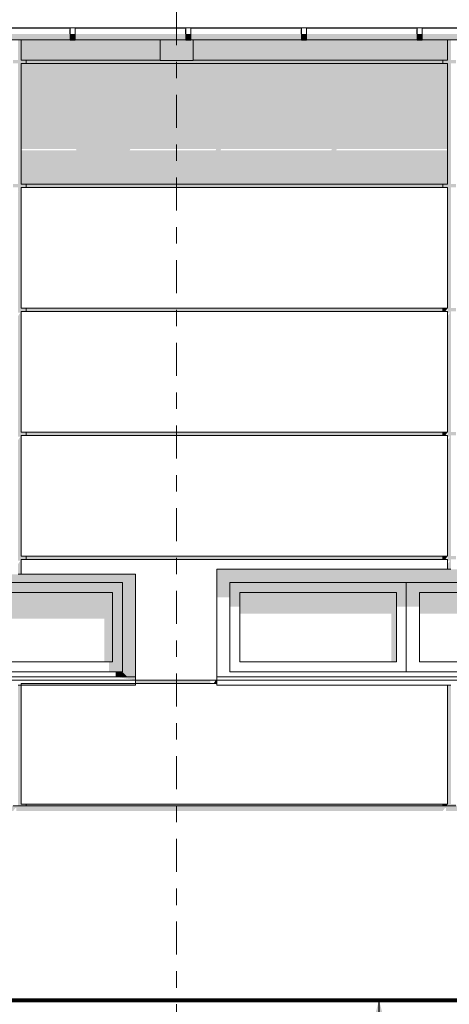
# Model space of a CAD drawing. Header units: metres. Extents: x -111 to -1, y -8 to 26.
# Tile 965 of 1056: x -23.7 to -21.1, y 0 to 5.95. Entities that reach past the tile are written whole.
import ezdxf
from ezdxf.enums import TextEntityAlignment as Align

# ---------------------------------------------------------------- set-up
doc = ezdxf.new("R2010")
doc.units = ezdxf.units.M
doc.header["$MEASUREMENT"] = 0
doc.linetypes.add('Raster', pattern=[0.4, 0.2, -0.1, 0, -0.1])
for name, color, linetype in [('10 Fassade', 7, 'Continuous'), ('10 Wand außen', 7, 'Continuous'), ('20 Träger', 7, 'Continuous'), ('30 Dachaufbau', 7, 'Continuous'), ('30 Dachentwässerung', 7, 'Continuous'), ('60 Gelände 2D Übersicht', 7, 'Continuous'), ('90 Achsraster', 7, 'Continuous'), ('90 Allgemein Beschriftung', 7, 'Continuous'), ('94 Genehmigungsplanung Bemaßung', 7, 'Continuous')]:
    doc.layers.add(name, color=color, linetype=linetype)
doc.styles.add('ERSTELLTER_STIL_1', font='arial.ttf')
doc.styles.add('ERSTELLTER_STIL_2', font='arial.ttf')
doc.dimstyles.new('ERSTELLTER_STIL__1', dxfattribs={"dimtxt": 0.25, "dimasz": 0.19, "dimexe": 0.18, "dimexo": 0.1, "dimgap": 0, "dimtad": 1, "dimtih": 1, "dimtoh": 1, "dimzin": 0, "dimdsep": 46, "dimtxsty": 'ERSTELLTER_STIL_2', "dimblk": 'ARROWHEAD_6', "dimblk1": 'ARROWHEAD_6', "dimblk2": 'ARROWHEAD_6', "dimcen": 0.09, "dimclrd": 7, "dimclre": 7, "dimclrt": 7, "dimazin": 0, "dimtfac": 1, "dimtdec": 4, "dimtmove": 0, "dimatfit": 3, "dimfxl": 1, "dimtolj": 1, "dimtzin": 0, "dimarcsym": 0})
doc.dimstyles.new('ERSTELLTER_STIL__4', dxfattribs={"dimtxt": 0.18, "dimasz": 0.3648, "dimexe": 0.18, "dimexo": 0.0625, "dimgap": 0, "dimtad": 0, "dimtih": 1, "dimtoh": 1, "dimdec": 4, "dimzin": 0, "dimdsep": 46, "dimcen": 0.09, "dimadec": 0, "dimazin": 0, "dimtfac": 1, "dimtdec": 4, "dimtmove": 0, "dimatfit": 3, "dimldrblk": 'ARROWHEAD_5', "dimfxl": 1, "dimtolj": 1, "dimtzin": 0, "dimarcsym": 0})

# ---------------------------------------------------------------- blocks, each defined once
blk = doc.blocks.new('Standard-Rastermarker[8]_1', base_point=(-22.7511, 10))
at = {"layer": '90 Achsraster', "color": 14, "linetype": 'Raster', "lineweight": 18, "true_color": 0xa80000}
blk.add_line((-22.7511, 9), (-22.7511, -1), dxfattribs=at)
at = {"layer": '90 Achsraster', "color": 14, "lineweight": 18, "true_color": 0xa80000, "style": 'ERSTELLTER_STIL_1'}
for tag, p in [('AC_MarkerText_1_0', (-22.7511, 10.5)), ('AC_MarkerText_1_1', (-22.7511, -2.2))]:
    blk.add_attdef(tag, text='', height=0.3, rotation=360, dxfattribs=at).set_placement(p, align=Align.TOP_CENTER)
blk = doc.blocks.new('*D128', base_point=(-27236.1321, 0))
at = {"layer": '94 Genehmigungsplanung Bemaßung', "color": 7, "linetype": 'Continuous', "lineweight": 13}
for p, q in [((-58.1625, 9.3843), (-58.1625, 9.7593)), ((-17.3411, 9.3843), (-17.3411, 9.7593)), ((-58.0625, 9.6718), (-58.2625, 9.4718)), ((-17.2411, 9.6718), (-17.4411, 9.4718)), ((-58.3125, 9.5718), (-58.1625, 9.5718)), ((-58.1625, 9.5718), (-17.3411, 9.5718))]:
    blk.add_line(p, q, dxfattribs=at)
at = {"layer": '94 Genehmigungsplanung Bemaßung', "color": 7, "lineweight": 13, "insert": (-38.1808, 9.6218), "char_height": 0.25, "attachment_point": 7, "style": 'ERSTELLTER_STIL_2'}
blk.add_mtext('\\A1;{\\pql;\\fArial|b0|i0|c0|p0;\\W1.000000;40,82}', dxfattribs=at)
blk = doc.blocks.new('ARROWHEAD_6')
at = {"color": 0, "linetype": 'Continuous', "lineweight": 0}
for p, q in [((-0.5, -0.5), (0.5, 0.5)), ((0, 0), (-1, 0))]:
    blk.add_line(p, q, dxfattribs=at)
blk = doc.blocks.new('ARROWHEAD_5')
at = {"linetype": 'Continuous', "lineweight": 0}
blk.add_hatch(color=0, dxfattribs=at).paths.add_polyline_path([(-1, 0.2679), (0, 0), (-1, -0.2679)])
at = {"color": 0, "linetype": 'Continuous', "lineweight": 0}
blk.add_line((0, 0), (-1, 0), dxfattribs=at)

msp = doc.modelspace()

# ---------------------------------------------------------------- hatches: boundary and pattern name
at = {"layer": '10 Fassade', "linetype": 'Continuous', "lineweight": 0, "true_color": 0x000000}
for points in [[(-23.6911, 5.9044), (-23.7111, 5.9044), (-23.7111, 5.9024), (-23.6911, 5.9024)], [(-23.6911, 5.9024), (-23.395, 5.9024), (-23.395, 5.9044), (-23.6911, 5.9044)], [(-23.365, 5.9024), (-22.8511, 5.9024), (-22.8511, 5.9044), (-23.365, 5.9044)], [(-22.6511, 5.9044), (-22.6511, 5.9024), (-21.995, 5.9024), (-21.995, 5.9044)], [(-21.965, 5.9044), (-21.965, 5.9024), (-21.295, 5.9024), (-21.295, 5.9044)], [(-21.265, 5.9024), (-21.1111, 5.9024), (-21.1111, 5.9044), (-21.265, 5.9044)], [(-21.0911, 5.9044), (-21.1111, 5.9044), (-21.1111, 5.9024), (-21.0911, 5.9024)], [(-23.7411, 4.94), (-23.7111, 4.94), (-23.7111, 4.916), (-23.7081, 4.916), (-23.7111, 4.9117), (-23.7111, 4.21), (-23.7111, 4.19), (-23.7111, 4.1817), (-23.6969, 4.1817), (-23.7111, 4.1617), (-23.7111, 3.46), (-23.7111, 3.44), (-23.7111, 3.4317), (-23.6969, 3.4317), (-23.7111, 3.4117), (-23.7111, 2.71), (-23.7111, 2.69), (-23.7111, 2.6817), (-23.6969, 2.6817), (-23.7111, 2.6617), (-23.7111, 2.6), (-23.6911, 2.6), (-23.6911, 2.69), (-23.6611, 2.69), (-23.6611, 2.71), (-23.6911, 2.71), (-23.6911, 3.44), (-23.6611, 3.44), (-23.6611, 3.46), (-23.6911, 3.46), (-23.6911, 4.19), (-23.6611, 4.19), (-23.6611, 4.21), (-23.6911, 4.21), (-23.6911, 4.94), (-23.6611, 4.94), (-23.6611, 4.96), (-23.6911, 4.96), (-23.6911, 5.69), (-23.6611, 5.69), (-23.6611, 5.71), (-23.6911, 5.71), (-23.6911, 5.8324), (-23.7111, 5.8324), (-23.7111, 5.71), (-23.7411, 5.71), (-23.7411, 5.69), (-23.7111, 5.69), (-23.7111, 4.96), (-23.7411, 4.96)], [(-23.395, 5.8324), (-23.6911, 5.8324), (-23.6911, 5.71), (-22.8511, 5.71), (-22.8511, 5.8324), (-23.365, 5.8324), (-23.365, 5.8304), (-23.395, 5.8304)], [(-22.6511, 5.8324), (-22.6511, 5.71), (-21.1111, 5.71), (-21.1111, 5.8324), (-21.265, 5.8324), (-21.265, 5.8304), (-21.295, 5.8304), (-21.295, 5.8324), (-21.965, 5.8324), (-21.965, 5.8304), (-21.995, 5.8304), (-21.995, 5.8324)], [(-21.1411, 4.94), (-21.1111, 4.94), (-21.1111, 4.916), (-21.1081, 4.916), (-21.1111, 4.9117), (-21.1111, 4.21), (-21.1111, 4.19), (-21.1111, 4.1817), (-21.0969, 4.1817), (-21.1111, 4.1617), (-21.1111, 3.46), (-21.1111, 3.44), (-21.1111, 3.4317), (-21.0969, 3.4317), (-21.1111, 3.4117), (-21.1111, 2.71), (-21.1111, 2.69), (-21.1111, 2.6817), (-21.0969, 2.6817), (-21.1111, 2.6617), (-21.1111, 2.63), (-21.0911, 2.63), (-21.0911, 2.69), (-21.0611, 2.69), (-21.0611, 2.71), (-21.0911, 2.71), (-21.0911, 3.44), (-21.0611, 3.44), (-21.0611, 3.46), (-21.0911, 3.46), (-21.0911, 4.19), (-21.0611, 4.19), (-21.0611, 4.21), (-21.0911, 4.21), (-21.0911, 4.94), (-21.0611, 4.94), (-21.0611, 4.96), (-21.0911, 4.96), (-21.0911, 5.69), (-21.0611, 5.69), (-21.0611, 5.71), (-21.0911, 5.71), (-21.0911, 5.8324), (-21.1111, 5.8324), (-21.1111, 5.71), (-21.1411, 5.71), (-21.1411, 5.69), (-21.1111, 5.69), (-21.1111, 4.96), (-21.1411, 4.96)], [(-22.8511, 5.71), (-23.6611, 5.71), (-23.6611, 5.69), (-21.1411, 5.69), (-21.1411, 5.71), (-22.6511, 5.71), (-22.6511, 5.7062), (-22.8511, 5.7062)], [(-23.6611, 4.96), (-23.6611, 4.94), (-21.1411, 4.94), (-21.1411, 4.96)], [(-23.3515, 4.94), (-23.3512, 4.9393), (-23.3212, 4.9393), (-23.3196, 4.94)], [(-22.6196, 4.94), (-22.6515, 4.94), (-22.6512, 4.9393), (-22.6212, 4.9393)], [(-21.9515, 4.94), (-21.9512, 4.9393), (-21.9212, 4.9393), (-21.9196, 4.94)], [(-21.2196, 4.94), (-21.2515, 4.94), (-21.2512, 4.9393), (-21.2212, 4.9393)], [(-23.6611, 4.21), (-23.6611, 4.19), (-21.1411, 4.19), (-21.1411, 4.21)], [(-21.1411, 4.19), (-21.1252, 4.19), (-21.1111, 4.21), (-21.1411, 4.21)], [(-23.6611, 3.46), (-23.6611, 3.44), (-21.1411, 3.44), (-21.1411, 3.46)], [(-21.1411, 3.46), (-21.1411, 3.44), (-21.1252, 3.44), (-21.1111, 3.46)], [(-21.1411, 2.71), (-23.6611, 2.71), (-23.6611, 2.69), (-21.1411, 2.69)], [(-21.1111, 2.71), (-21.1411, 2.71), (-21.1411, 2.69), (-21.1252, 2.69)], [(-23.7111, 1.93), (-23.7111, 1.21), (-23.7111, 1.2), (-23.6611, 1.2), (-23.6611, 1.21), (-23.6911, 1.21), (-23.6911, 1.93)], [(-22.9997, 1.96), (-22.9997, 1.94), (-22.5479, 1.94), (-22.5479, 1.96)], [(-22.5273, 1.94), (-22.5084, 1.94), (-22.5084, 1.96), (-22.5147, 1.96)], [(-21.1111, 1.93), (-21.1111, 1.21), (-21.1111, 1.2), (-21.0611, 1.2), (-21.0611, 1.21), (-21.0911, 1.21), (-21.0911, 1.93)], [(-23.6611, 1.2), (-21.1411, 1.2), (-21.1411, 1.21), (-23.6611, 1.21)], [(-21.1111, 1.21), (-21.1411, 1.21), (-21.1411, 1.2), (-21.1182, 1.2)]]:
    msp.add_hatch(color=18, dxfattribs=at).paths.add_polyline_path(points)
h = msp.add_hatch(color=18, dxfattribs=at)
h.paths.add_polyline_path([(-21.1111, 5.69), (-23.6911, 5.69), (-23.6911, 5.1716), (-23.3594, 5.1716), (-23.3584, 5.164), (-23.6911, 5.164), (-23.6911, 4.96), (-21.1111, 4.96)])
h.paths.add_polyline_path([(-22.5146, 5.164), (-23.0365, 5.164), (-23.0312, 5.1716), (-22.5131, 5.1716)], flags=0)
h.paths.add_polyline_path([(-21.8146, 5.164), (-22.4846, 5.164), (-22.4831, 5.1716), (-21.8131, 5.1716)], flags=0)
h.paths.add_polyline_path([(-21.1146, 5.164), (-21.7846, 5.164), (-21.7831, 5.1716), (-21.1131, 5.1716)], flags=0)
at = {"layer": '10 Wand außen', "linetype": 'Continuous', "lineweight": 0, "true_color": 0x000000}
for points in [[(-22.5084, 2.63), (-22.4284, 2.55), (-18.0811, 2.55), (-18.0011, 2.63)], [(-22.4284, 2.55), (-22.5084, 2.63), (-22.5084, 2.4603), (-22.4284, 2.4603)], [(-27.4711, 2.6), (-27.4211, 2.55), (-23.0797, 2.55), (-23.0297, 2.6)], [(-23.0797, 2.55), (-23.0797, 2.01), (-23.0497, 1.98), (-22.9997, 1.98), (-22.9997, 2.6), (-23.0297, 2.6)], [(-23.0797, 2.55), (-24.165, 2.55), (-24.085, 2.49), (-23.1397, 2.49)], [(-23.0797, 2.01), (-23.0797, 2.55), (-23.1397, 2.49), (-23.1397, 2.07)], [(-21.3616, 2.55), (-22.4284, 2.55), (-22.3684, 2.49), (-21.4216, 2.49)], [(-22.4284, 2.4037), (-22.3684, 2.4037), (-22.3684, 2.49), (-22.4284, 2.55)], [(-21.3616, 2.55), (-21.4216, 2.49), (-21.4216, 2.4037), (-21.3616, 2.4037)], [(-20.2447, 2.55), (-21.3616, 2.55), (-21.2816, 2.49), (-20.3247, 2.49)], [(-21.2816, 2.49), (-21.3616, 2.55), (-21.3616, 2.4037), (-21.2816, 2.4037)], [(-23.1397, 2.49), (-24.085, 2.49), (-24.085, 2.3313), (-23.9011, 2.3313), (-23.8811, 2.3596), (-23.8811, 2.3313), (-23.1897, 2.3313), (-23.1897, 2.07), (-23.1397, 2.07)], [(-21.4216, 2.49), (-22.3684, 2.49), (-22.3684, 2.3613), (-21.4516, 2.3613), (-21.4516, 2.07), (-21.4216, 2.07)], [(-21.2816, 2.49), (-21.2816, 2.3889), (-21.2811, 2.3896), (-21.2811, 2.3613), (-20.3547, 2.3613), (-20.3547, 2.07), (-20.3247, 2.07), (-20.3247, 2.49)], [(-23.1397, 2.07), (-23.1597, 2.07), (-23.1597, 2.01), (-23.0797, 2.01)], [(-23.1197, 2.01), (-23.1197, 1.98), (-23.0497, 1.98), (-23.0797, 2.01)], [(-22.9997, 1.96), (-22.9997, 1.98), (-23.1197, 1.98)], [(-22.9997, 1.94), (-23.6911, 1.94), (-23.6911, 1.93), (-22.9997, 1.93)], [(-37.7011, 1.2), (-37.7011, 1.1676), (-36.7411, 1.1676), (-36.7282, 1.1859), (-36.7211, 1.1859), (-36.7211, 1.1676), (-34.1411, 1.1676), (-34.1282, 1.1859), (-34.1211, 1.1859), (-34.1211, 1.1676), (-31.5411, 1.1676), (-31.5282, 1.1859), (-31.5211, 1.1859), (-31.5211, 1.1676), (-28.9411, 1.1676), (-28.9282, 1.1859), (-28.9211, 1.1859), (-28.9211, 1.1676), (-26.3411, 1.1676), (-26.3282, 1.1859), (-26.3211, 1.1859), (-26.3211, 1.1676), (-23.7411, 1.1676), (-23.7282, 1.1859), (-23.7211, 1.1859), (-23.7211, 1.1676), (-21.1411, 1.1676), (-21.1282, 1.1859), (-21.1211, 1.1859), (-21.1211, 1.1676), (-18.5411, 1.1676), (-18.5282, 1.1859), (-18.5211, 1.1859), (-18.5211, 1.1676), (-17.924, 1.1676), (-17.924, 0.1506), (-17.9269, 0.1451), (-17.9269, 0.0882), (-17.924, 0.0867), (-17.924, -0.0005), (-17.7874, -0.0005), (-17.7874, 0), (-17.8011, 0), (-17.8011, 0.3), (-17.8411, 0.3), (-17.8411, 0.33), (-17.8011, 0.33), (-17.8011, 1.2)]]:
    msp.add_hatch(color=18, dxfattribs=at).paths.add_polyline_path(points)
at = {"layer": '20 Träger', "linetype": 'Continuous', "lineweight": 0, "true_color": 0x000000}
for points in [[(-22.695, 5.9044), (-22.8511, 5.9044), (-22.8511, 5.9024), (-22.695, 5.9024)], [(-22.6511, 5.9044), (-22.665, 5.9044), (-22.665, 5.9024), (-22.6511, 5.9024)], [(-22.8511, 5.8324), (-22.8511, 5.7062), (-22.6511, 5.7062), (-22.6511, 5.8324), (-22.665, 5.8324), (-22.665, 5.8304), (-22.695, 5.8304), (-22.695, 5.8324)]]:
    msp.add_hatch(color=18, dxfattribs=at).paths.add_polyline_path(points)
at = {"layer": '30 Dachentwässerung', "linetype": 'Continuous', "lineweight": 0, "true_color": 0x000000}
for points in [[(-23.4005, 5.8965), (-23.4005, 5.8674), (-23.395, 5.8674), (-23.395, 5.8965)], [(-22.695, 5.8965), (-22.7005, 5.8965), (-22.7005, 5.8674), (-22.695, 5.8674)], [(-22.0005, 5.8965), (-22.0005, 5.8674), (-21.995, 5.8674), (-21.995, 5.8965)], [(-21.3005, 5.8965), (-21.3005, 5.8674), (-21.295, 5.8674), (-21.295, 5.8965)], [(-24.065, 5.8674), (-24.065, 5.8418), (-23.395, 5.8418), (-23.395, 5.8674)], [(-24.065, 5.8418), (-24.065, 5.8324), (-23.395, 5.8324), (-23.395, 5.8418)], [(-23.395, 5.8403), (-23.365, 5.8403), (-23.365, 5.8674), (-23.395, 5.8674)], [(-23.395, 5.8304), (-23.365, 5.8304), (-23.365, 5.8403), (-23.395, 5.8403)], [(-23.365, 5.8674), (-23.365, 5.8418), (-22.695, 5.8418), (-22.695, 5.8674)], [(-23.365, 5.8418), (-23.365, 5.8324), (-22.695, 5.8324), (-22.695, 5.8418)], [(-22.695, 5.8403), (-22.665, 5.8403), (-22.665, 5.8674), (-22.695, 5.8674)], [(-22.695, 5.8304), (-22.665, 5.8304), (-22.665, 5.8403), (-22.695, 5.8403)], [(-22.665, 5.8674), (-22.665, 5.8418), (-21.995, 5.8418), (-21.995, 5.8674)], [(-22.665, 5.8324), (-21.995, 5.8324), (-21.995, 5.8418), (-22.665, 5.8418)], [(-21.995, 5.8403), (-21.965, 5.8403), (-21.965, 5.8674), (-21.995, 5.8674)], [(-21.995, 5.8304), (-21.965, 5.8304), (-21.965, 5.8403), (-21.995, 5.8403)], [(-21.965, 5.8674), (-21.965, 5.8418), (-21.295, 5.8418), (-21.295, 5.8674)], [(-21.965, 5.8324), (-21.295, 5.8324), (-21.295, 5.8418), (-21.965, 5.8418)], [(-21.295, 5.8403), (-21.265, 5.8403), (-21.265, 5.8674), (-21.295, 5.8674)], [(-21.295, 5.8304), (-21.265, 5.8304), (-21.265, 5.8403), (-21.295, 5.8403)], [(-20.595, 5.8674), (-21.265, 5.8674), (-21.265, 5.8418), (-20.595, 5.8418)], [(-21.265, 5.8324), (-20.595, 5.8324), (-20.595, 5.8418), (-21.265, 5.8418)]]:
    msp.add_hatch(color=18, dxfattribs=at).paths.add_polyline_path(points)

# ---------------------------------------------------------------- linework, layer by layer
at = {"layer": '10 Fassade', "color": 7, "linetype": 'Continuous', "lineweight": 13}
for p, q in [((-23.6911, 5.9024), (-23.6911, 5.9044)), ((-21.1111, 5.9024), (-21.1111, 5.9044)), ((-23.6911, 5.71), (-23.6911, 5.8324)), ((-21.1111, 5.71), (-21.1111, 5.8324)), ((-23.6911, 5.71), (-22.8511, 5.71)), ((-23.6911, 4.96), (-23.6911, 5.69)), ((-23.6911, 5.69), (-21.1111, 5.69)), ((-23.6611, 5.69), (-23.6611, 5.71)), ((-22.6511, 5.71), (-21.1111, 5.71)), ((-21.1411, 5.71), (-21.1411, 5.69)), ((-21.1111, 4.96), (-21.1111, 5.69)), ((-23.6911, 4.96), (-21.1111, 4.96)), ((-23.6611, 4.94), (-23.6611, 4.96)), ((-21.1411, 4.96), (-21.1411, 4.94)), ((-23.6911, 4.21), (-23.6911, 4.94)), ((-23.6911, 4.94), (-21.1111, 4.94)), ((-21.1111, 4.21), (-21.1111, 4.94)), ((-23.6911, 4.21), (-21.1111, 4.21)), ((-23.6911, 3.46), (-23.6911, 4.19)), ((-23.6911, 4.19), (-21.1111, 4.19)), ((-23.6611, 4.19), (-23.6611, 4.21)), ((-21.1411, 4.21), (-21.1411, 4.19)), ((-21.1111, 3.46), (-21.1111, 4.19)), ((-23.6911, 3.46), (-21.1111, 3.46)), ((-23.6611, 3.44), (-23.6611, 3.46)), ((-21.1411, 3.46), (-21.1411, 3.44)), ((-23.6911, 2.71), (-23.6911, 3.44)), ((-23.6911, 3.44), (-21.1111, 3.44)), ((-21.1111, 2.71), (-21.1111, 3.44)), ((-23.6911, 2.71), (-21.1111, 2.71)), ((-23.6911, 2.69), (-21.1111, 2.69)), ((-23.6911, 2.6), (-23.6911, 2.69)), ((-23.6611, 2.69), (-23.6611, 2.71)), ((-21.1411, 2.71), (-21.1411, 2.69)), ((-21.1111, 2.63), (-21.1111, 2.69)), ((-22.5084, 2.63), (-21.1111, 2.63)), ((-22.5084, 1.96), (-22.5084, 2.63)), ((-21.1111, 2.63), (-21.0911, 2.63)), ((-23.7111, 2.6), (-23.6911, 2.6)), ((-23.6911, 2.6), (-22.9997, 2.6)), ((-22.9997, 2.6), (-22.9997, 1.96)), ((-23.6911, 1.94), (-22.9997, 1.94)), ((-23.6911, 1.93), (-23.6911, 1.94)), ((-23.6911, 1.21), (-23.6911, 1.93)), ((-22.9997, 1.96), (-22.5084, 1.96)), ((-22.9997, 1.94), (-22.5084, 1.94)), ((-21.1111, 1.21), (-21.1111, 1.93)), ((-23.7411, 1.2), (-23.6611, 1.2)), ((-23.6911, 1.21), (-21.1111, 1.21)), ((-23.6611, 1.2), (-23.6611, 1.21)), ((-21.1411, 1.2), (-21.1411, 1.21)), ((-21.1411, 1.2), (-21.0611, 1.2))]:
    msp.add_line(p, q, dxfattribs=at)
at = {"layer": '10 Wand außen', "color": 7, "linetype": 'Continuous', "lineweight": 18}
for p, q in [((-23.0797, 2.55), (-25.2504, 2.55)), ((-23.0797, 2.01), (-23.0797, 2.55)), ((-22.4284, 2.55), (-22.4284, 2.01)), ((-20.2547, 2.55), (-22.4284, 2.55)), ((-21.3616, 2.55), (-21.3616, 2.01)), ((-23.1397, 2.49), (-24.085, 2.49)), ((-23.1397, 2.07), (-23.1397, 2.49)), ((-22.3684, 2.07), (-22.3684, 2.49)), ((-22.3684, 2.49), (-21.4216, 2.49)), ((-21.4216, 2.07), (-21.4216, 2.49)), ((-21.2816, 2.49), (-21.2816, 2.07)), ((-20.3247, 2.49), (-21.2816, 2.49)), ((-24.085, 2.07), (-23.1397, 2.07)), ((-22.3684, 2.07), (-21.4216, 2.07)), ((-21.2816, 2.07), (-20.3247, 2.07)), ((-25.2504, 2.01), (-23.0797, 2.01)), ((-22.4284, 2.01), (-20.2547, 2.01))]:
    msp.add_line(p, q, dxfattribs=at)
at = {"layer": '10 Wand außen', "color": 7, "linetype": 'Continuous', "lineweight": 13}
for p, q in [((-22.9997, 1.98), (-27.5011, 1.98)), ((-18.0011, 1.98), (-22.5084, 1.98)), ((-22.9997, 1.96), (-27.5011, 1.96)), ((-23.6911, 1.93), (-23.7111, 1.93)), ((-22.9997, 1.93), (-23.6911, 1.93)), ((-22.9997, 1.96), (-22.9997, 1.94)), ((-22.9997, 1.94), (-22.9997, 1.93)), ((-22.5084, 1.96), (-22.5084, 1.94)), ((-18.0011, 1.96), (-22.5084, 1.96)), ((-22.5084, 1.94), (-22.5084, 1.93)), ((-21.1111, 1.93), (-22.5084, 1.93)), ((-21.0911, 1.93), (-21.1111, 1.93)), ((-21.1411, 1.2), (-23.6611, 1.2))]:
    msp.add_line(p, q, dxfattribs=at)
at = {"layer": '20 Träger', "color": 7, "linetype": 'Continuous', "lineweight": 18}
for p, q in [((-22.8511, 5.9044), (-22.8511, 5.9024)), ((-22.6511, 5.9044), (-22.6511, 5.9024)), ((-22.8511, 5.8324), (-22.8511, 5.7062)), ((-22.6511, 5.8324), (-22.6511, 5.7062)), ((-22.8511, 5.7062), (-22.6511, 5.7062))]:
    msp.add_line(p, q, dxfattribs=at)
at = {"layer": '30 Dachaufbau', "color": 7, "linetype": 'Continuous', "lineweight": 13}
for p, q in [((-23.395, 5.9044), (-24.065, 5.9044)), ((-22.695, 5.9044), (-23.365, 5.9044)), ((-21.995, 5.9044), (-22.665, 5.9044)), ((-21.295, 5.9044), (-21.965, 5.9044)), ((-20.595, 5.9044), (-21.265, 5.9044))]:
    msp.add_line(p, q, dxfattribs=at)
at = {"layer": '30 Dachentwässerung', "color": 7, "linetype": 'Continuous', "lineweight": 13}
for p, q in [((-23.395, 5.9024), (-24.065, 5.9024)), ((-23.395, 5.8674), (-23.395, 5.9044)), ((-23.395, 5.9044), (-23.365, 5.9044)), ((-23.365, 5.8674), (-23.365, 5.9044)), ((-22.695, 5.9024), (-23.365, 5.9024)), ((-22.695, 5.8674), (-22.695, 5.9044)), ((-22.695, 5.9044), (-22.665, 5.9044)), ((-22.665, 5.8674), (-22.665, 5.9044)), ((-21.995, 5.9024), (-22.665, 5.9024)), ((-21.995, 5.8674), (-21.995, 5.9044)), ((-21.995, 5.9044), (-21.965, 5.9044)), ((-21.965, 5.8674), (-21.965, 5.9044)), ((-21.295, 5.9024), (-21.965, 5.9024)), ((-21.295, 5.8674), (-21.295, 5.9044)), ((-21.295, 5.9044), (-21.265, 5.9044)), ((-21.265, 5.8674), (-21.265, 5.9044)), ((-20.595, 5.9024), (-21.265, 5.9024)), ((-23.395, 5.8403), (-23.395, 5.8674)), ((-23.395, 5.8304), (-23.395, 5.8403)), ((-23.365, 5.8403), (-23.365, 5.8674)), ((-23.365, 5.8304), (-23.365, 5.8403)), ((-22.695, 5.8403), (-22.695, 5.8674)), ((-22.695, 5.8304), (-22.695, 5.8403)), ((-22.665, 5.8403), (-22.665, 5.8674)), ((-22.665, 5.8304), (-22.665, 5.8403)), ((-21.995, 5.8403), (-21.995, 5.8674)), ((-21.995, 5.8304), (-21.995, 5.8403)), ((-21.965, 5.8403), (-21.965, 5.8674)), ((-21.965, 5.8304), (-21.965, 5.8403)), ((-21.295, 5.8403), (-21.295, 5.8674)), ((-21.295, 5.8304), (-21.295, 5.8403)), ((-21.265, 5.8403), (-21.265, 5.8674)), ((-21.265, 5.8304), (-21.265, 5.8403)), ((-24.065, 5.8324), (-23.395, 5.8324)), ((-23.395, 5.8304), (-23.365, 5.8304)), ((-23.365, 5.8324), (-22.695, 5.8324)), ((-22.695, 5.8304), (-22.665, 5.8304)), ((-22.665, 5.8324), (-21.995, 5.8324)), ((-21.995, 5.8304), (-21.965, 5.8304)), ((-21.965, 5.8324), (-21.295, 5.8324)), ((-21.295, 5.8304), (-21.265, 5.8304)), ((-21.265, 5.8324), (-20.595, 5.8324))]:
    msp.add_line(p, q, dxfattribs=at)
at = {"layer": '60 Gelände 2D Übersicht', "color": 7, "linetype": 'Continuous', "lineweight": 100}
msp.add_line((-60.3644, -0.0208), (-17.3411, 0.0292), dxfattribs=at)

# ---------------------------------------------------------------- block references
at = {"layer": '90 Achsraster', "color": 7, "linetype": 'Continuous', "lineweight": 18}
msp.add_blockref('Standard-Rastermarker[8]_1', (-22.7511, 10), dxfattribs=at)

# ---------------------------------------------------------------- dimensions: what is measured, and where the dimension line sits
at = {"layer": '94 Genehmigungsplanung Bemaßung', "color": 7, "linetype": 'Continuous', "lineweight": 13}
dim = msp.add_linear_dim(base=(-17.3411, 9.5718), p1=(-58.1625, 3.35), p2=(-17.3411, -0.4), dimstyle='ERSTELLTER_STIL__1', dxfattribs=at)
dim.commit()
dim.dimension.update_dxf_attribs({"geometry": '*D128', "text_midpoint": (-37.762, 9.7468), "dimtype": 160})

# ---------------------------------------------------------------- leaders
at = {"layer": '90 Allgemein Beschriftung', "color": 7, "linetype": 'Continuous', "lineweight": 13, "annotation_type": 0, "has_hookline": 1, "hookline_direction": 0, "text_width": 1.9636}
msp.add_leader([(-21.5267, 0.0243), (-21.5257, -0.8293), (-20.5257, -0.8196)], dimstyle='ERSTELLTER_STIL__4', dxfattribs=at)

doc.saveas('drawing.dxf')
